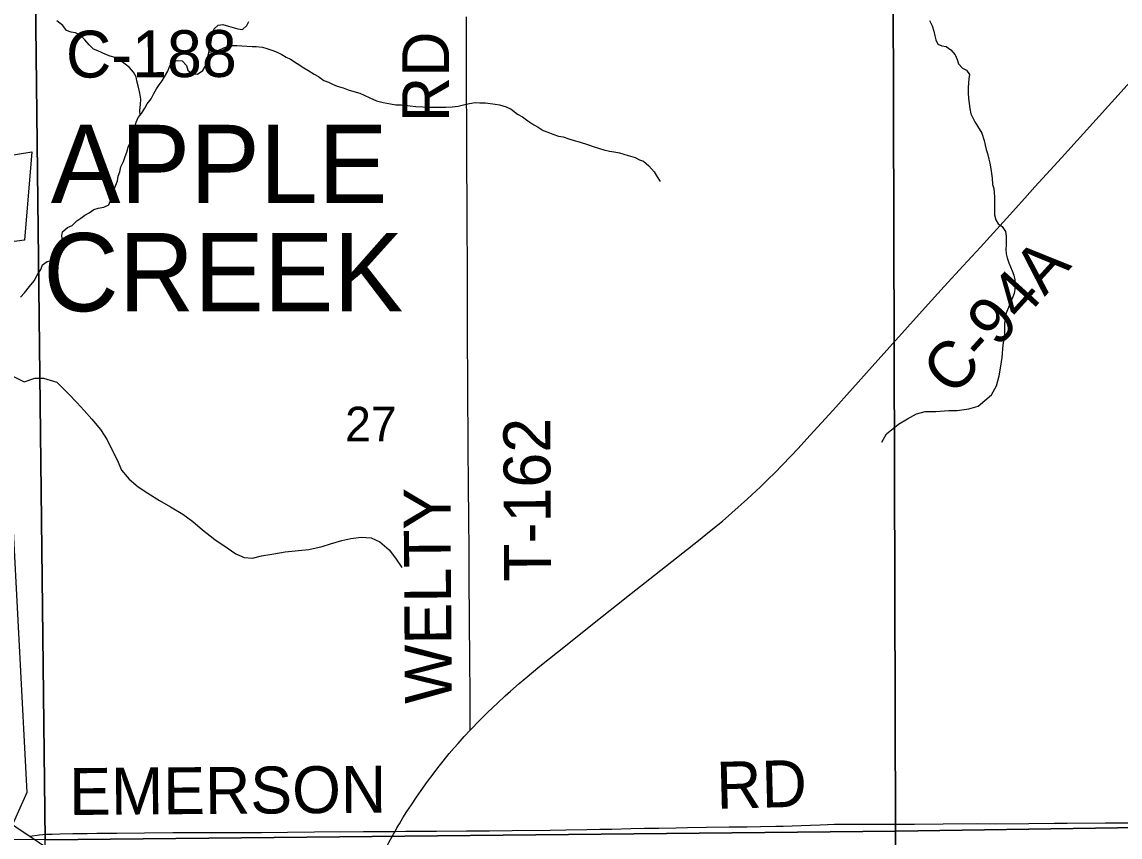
# Model space of a CAD drawing. Extents: x 1985906 to 2360102, y 891258 to 1222054.
# Drawn here: x 2155692 to 2162719, y 999101 to 1004314 of the extents above; entities that cross this region are included whole.
import ezdxf

# ---------------------------------------------------------------- set-up
doc = ezdxf.new("R2010")
doc.units = 0
for name, color, linetype in [('GM_X_Corporation', 7, 'Continuous'), ('GM_X_Corporation_Text', 7, 'Continuous'), ('GM_X_County_Road', 7, 'Continuous'), ('GM_X_County_Road_Text', 7, 'Continuous'), ('GM_X_Minor_River', 7, 'Continuous'), ('GM_X_Section', 7, 'Continuous'), ('GM_X_Section_Text', 7, 'Continuous'), ('GM_X_Township_Road', 7, 'Continuous'), ('GM_X_Township_Road_Text', 7, 'Continuous'), ('GM_X_US_Route', 7, 'Continuous')]:
    doc.layers.add(name, color=color, linetype=linetype)

msp = doc.modelspace()

# ---------------------------------------------------------------- linework, layer by layer
at = {"layer": 'GM_X_Corporation'}
for points in [[(2154456.5, 1003272.1), (2155755.3, 1003484.2), (2155708.4, 1002918.1), (2155212.1, 1002853.9)], [(2155624.8, 1001262.1), (2155722.7, 999386.1), (2155599, 999108.4)]]:
    msp.add_lwpolyline(points, dxfattribs=at)
at = {"layer": 'GM_X_County_Road'}
for points in [[(2158561.5, 999784.7), (2158571.9, 999795.8), (2158614.2, 999839), (2158674.5, 999898.8), (2158734.7, 999957.5), (2158784.7, 1000003), (2158819.1, 1000034.7), (2158875.1, 1000083.3), (2158913.1, 1000115.5), (2159006.7, 1000194), (2159180.6, 1000333), (2159365.7, 1000480), (2159497.2, 1000583.8), (2159590.9, 1000657.8), (2159710.4, 1000752), (2160022.1, 1000997.3), (2160093, 1001055.4), (2160174.5, 1001122.1), (2160235, 1001174.8), (2160334.6, 1001263.1), (2160418.4, 1001341.7), (2160463.1, 1001384.9), (2160513.6, 1001433.5), (2160555.9, 1001477.1), (2160615.6, 1001538.4), (2160656.8, 1001583.5), (2160737.2, 1001671.5), (2160880.6, 1001829.5), (2161132.8, 1002110.2), (2161473.1, 1002488.1), (2161594.4, 1002621.6), (2161716.4, 1002753.8), (2161826.9, 1002874.5), (2161991.8, 1003056.8), (2162109.1, 1003186.1), (2162174.6, 1003258.9), (2162200.4, 1003287.5), (2162343.8, 1003445.5), (2162685.6, 1003821.7), (2162783.8, 1003931.9)], [(2158080.2, 999137.2), (2158092.2, 999159.6), (2158107.6, 999185.7), (2158130.1, 999224.2), (2158155.3, 999263.9), (2158184.1, 999307.4), (2158216.3, 999355.4), (2158247.2, 999399.2), (2158287.6, 999455.9), (2158323.7, 999503.4), (2158353.8, 999543.1), (2158388.4, 999586.8), (2158426.7, 999634.2), (2158457.4, 999670.5), (2158482.9, 999699.9), (2158522.7, 999743.1), (2158561.5, 999784.7)], [(2155742.3, 999106.5), (2155805, 999114.8), (2155826.1, 999117.2), (2155849.5, 999118.9), (2155886.3, 999120), (2155935.5, 999121), (2156017.1, 999122.7), (2156069.2, 999123.8), (2156109.1, 999124.2), (2156170.8, 999124.7), (2156228.1, 999124.8), (2156300.1, 999126.6), (2156475.5, 999127.4), (2156658.7, 999129.1), (2157006.1, 999129), (2157225.7, 999129.9), (2157390.7, 999131.5), (2157565.2, 999134.1), (2157877.8, 999135.8), (2158005.5, 999136.7), (2158080.2, 999137.2)], [(2157535.9, 997988.4), (2157555.8, 998034), (2157577.5, 998081.4), (2157611.7, 998154.4), (2157637.7, 998210.2), (2157708.9, 998362.5), (2157877.5, 998732), (2157908.6, 998798.8), (2157947.1, 998879.8), (2157971.6, 998932.3), (2157988.3, 998965.4), (2158006.7, 999001.2), (2158024.8, 999035.5), (2158040.9, 999066.8), (2158070.6, 999120.3), (2158080.2, 999137.2)], [(2158080.2, 999137.2), (2158148, 999137.6), (2158344.1, 999138.8), (2158536.9, 999140), (2158683.6, 999141.6), (2158829.5, 999143.3), (2159071.7, 999145.9), (2159172.5, 999146.7), (2159307, 999148.4), (2159390.4, 999150.4), (2159467.7, 999152.2), (2159589.2, 999155), (2159676.9, 999157.1), (2159767.2, 999158.6), (2159879.2, 999160.3), (2159950.4, 999161.4), (2160073.7, 999163.3), (2160217, 999165.2), (2160333.3, 999166.3), (2160419.3, 999168.2), (2160515.7, 999170.3), (2160564.3, 999171.3), (2160678.6, 999174.8), (2160738.8, 999177.4), (2160800.5, 999179.3), (2160848.2, 999180.9), (2160891.2, 999182.3), (2160973.3, 999182.7), (2161070.9, 999183.2), (2161169.2, 999183.7), (2161311.9, 999184.1), (2161403.9, 999184.3), (2161588, 999185.1), (2161805.9, 999187.7), (2161921.9, 999186.4), (2162134.9, 999187.1), (2162298.8, 999189), (2162380.7, 999190.5), (2162626.6, 999190.9), (2162823.3, 999192.2)]]:
    msp.add_lwpolyline(points, dxfattribs=at)
at = {"layer": 'GM_X_Minor_River'}
for points in [[(2155683.5, 1002554.1), (2155707.4, 1002582.3), (2155741.3, 1002622.5), (2155769.3, 1002658.7), (2155787.2, 1002690.9), (2155813.1, 1002731.1), (2155823.1, 1002761.3), (2155853, 1002781.4), (2155879, 1002787.5), (2155913, 1002803.6), (2155939, 1002819.8), (2155952.9, 1002849.9), (2155952.8, 1002886), (2155950.8, 1002918.2), (2155946.7, 1002946.3), (2155952.6, 1002972.4), (2155982.6, 1002998.5), (2156012.6, 1003012.7), (2156042.5, 1003042.9), (2156068.5, 1003059), (2156094.5, 1003077.1), (2156122.4, 1003093.2), (2156152.4, 1003115.4), (2156180.4, 1003123.5), (2156216.4, 1003129.6), (2156248.4, 1003143.7), (2156262.3, 1003181.9), (2156268.3, 1003212), (2156282.2, 1003244.2), (2156292.1, 1003270.3), (2156304.1, 1003298.5), (2156308, 1003328.6), (2156318, 1003354.7), (2156323.9, 1003386.8), (2156341.8, 1003421), (2156351.8, 1003453.2), (2156363.7, 1003481.3), (2156371.6, 1003513.4), (2156387.6, 1003545.6), (2156399.5, 1003585.8), (2156407.4, 1003615.9), (2156417.4, 1003646.1), (2156423.3, 1003672.2), (2156435.3, 1003702.3), (2156457.2, 1003728.5), (2156479.1, 1003762.7), (2156493.1, 1003790.8), (2156519, 1003823), (2156537, 1003855.2), (2156552.9, 1003885.3), (2156570.9, 1003911.4), (2156588.8, 1003937.6), (2156604.8, 1003963.7), (2156624.7, 1003999.9), (2156636.6, 1004028.1), (2156652.6, 1004058.2), (2156684.6, 1004068.3), (2156716.6, 1004064.4), (2156744.7, 1004036.3), (2156754.7, 1004006.2), (2156780.8, 1003982.2), (2156814.8, 1003980.3), (2156848.8, 1004002.5), (2156864.7, 1004028.6), (2156870.7, 1004054.7), (2156880.6, 1004088.9), (2156890.5, 1004129), (2156894.5, 1004159.2), (2156902.4, 1004187.3), (2156906.3, 1004213.4), (2156922.2, 1004269.7), (2156948.2, 1004293.8), (2156978.2, 1004297.9), (2157014.2, 1004287.9), (2157044.3, 1004278), (2157074.3, 1004270), (2157104.3, 1004266.1), (2157130.3, 1004290.2), (2157144.2, 1004316.3)], [(2156448.4, 1003718), (2156447.2, 1003748.5), (2156451.1, 1003786.7), (2156453, 1003820.8), (2156446.9, 1003859), (2156434.8, 1003905.1), (2156426.7, 1003937.2), (2156422.7, 1003963.3), (2156406.6, 1003993.4), (2156380.5, 1004023.4), (2156352.5, 1004043.5), (2156316.4, 1004071.5), (2156288.4, 1004085.5), (2156256.3, 1004095.4), (2156228.3, 1004105.4), (2156178.2, 1004129.4), (2156150.2, 1004139.4), (2156122.1, 1004167.4), (2156094, 1004199.5), (2156071.9, 1004225.5), (2156033.9, 1004243.5), (2156007.9, 1004249.5), (2155977.8, 1004259.4), (2155953.8, 1004291.5), (2155915.7, 1004321.5)], [(2161500.4, 1004322.3), (2161516.4, 1004288.2), (2161528.5, 1004254.2), (2161534.6, 1004226.1), (2161540.6, 1004200), (2161552.7, 1004171.9), (2161578.7, 1004161.9), (2161606.8, 1004156), (2161636.8, 1004135.9), (2161664.9, 1004103.9), (2161677, 1004073.8), (2161685, 1004045.7), (2161711.1, 1004017.7), (2161737.2, 1004005.7), (2161755.2, 1003977.6), (2161751.3, 1003949.5), (2161749.3, 1003923.4), (2161747.4, 1003893.3), (2161747.5, 1003861.1), (2161749.6, 1003825), (2161757.7, 1003760.8), (2161763.8, 1003726.7), (2161789.9, 1003674.5), (2161834.1, 1003602.3), (2161850.2, 1003556.2), (2161856.3, 1003526.1), (2161862.3, 1003498), (2161870.4, 1003471.9), (2161880.5, 1003435.8), (2161886.5, 1003409.7), (2161892.6, 1003373.6)], [(2156888.3, 1004120), (2156934.5, 1004127.1), (2156960.5, 1004137.2), (2156994.5, 1004153.4), (2157038.5, 1004163.5), (2157066.5, 1004163.6), (2157098.6, 1004161.7), (2157164.6, 1004157.8), (2157190.6, 1004155.8), (2157230.6, 1004151.9), (2157258.7, 1004143.9), (2157296.7, 1004132), (2157324.7, 1004120), (2157354.8, 1004106), (2157382.8, 1004088), (2157410.9, 1004076), (2157495, 1004020), (2157521.1, 1004006), (2157561.2, 1003980), (2157589.2, 1003964), (2157623.3, 1003940), (2157653.3, 1003928), (2157679.4, 1003916), (2157709.4, 1003904), (2157747.4, 1003892.1), (2157779.5, 1003880.1), (2157815.5, 1003868.2), (2157853.6, 1003858.2), (2157881.6, 1003846.2), (2157917.7, 1003828.2), (2157961.7, 1003810.3), (2158003.8, 1003798.3), (2158049.8, 1003790.4), (2158085.8, 1003784.4), (2158119.9, 1003784.5), (2158145.9, 1003780.6), (2158175.9, 1003776.6), (2158211.9, 1003772.7), (2158258, 1003770.8), (2158288, 1003768.8), (2158404, 1003769.1), (2158446.1, 1003771.2), (2158484.1, 1003775.3), (2158526.1, 1003785.4), (2158556.1, 1003791.5), (2158592.1, 1003797.7), (2158622.1, 1003795.7), (2158658.1, 1003795.8), (2158720.2, 1003787.9), (2158748.2, 1003783.9), (2158790.2, 1003770), (2158822.3, 1003756), (2158862.4, 1003724), (2158894.4, 1003706), (2158928.5, 1003682), (2158968.6, 1003655.9), (2158994.6, 1003640), (2159028.7, 1003619.9), (2159056.7, 1003608), (2159088.8, 1003596), (2159126.8, 1003584), (2159154.8, 1003580.1), (2159192.9, 1003566.1), (2159226.9, 1003556.2), (2159259, 1003546.2), (2159317, 1003528.2), (2159347.1, 1003518.3), (2159387.1, 1003504.3), (2159415.2, 1003496.4), (2159451.2, 1003486.4), (2159481.2, 1003482.4), (2159517.2, 1003476.5), (2159571.3, 1003460.6), (2159615.4, 1003446.6), (2159643.4, 1003432.6), (2159669.4, 1003422.7), (2159703.5, 1003394.6), (2159737.6, 1003354.5), (2159757.7, 1003322.5), (2159775.8, 1003294.4)], [(2161892.6, 1003373.6), (2161896.7, 1003345.5), (2161900.7, 1003315.4), (2161902.8, 1003275.2), (2161910.9, 1003249.2), (2161914.9, 1003221), (2161917, 1003194.9), (2161915.1, 1003166.8), (2161915.1, 1003136.7), (2161915.2, 1003106.6), (2161915.3, 1003080.5), (2161925.3, 1003048.4), (2161939.4, 1003022.3), (2161965.4, 1003006.3), (2161985.5, 1002974.3), (2161989.6, 1002944.2), (2161991.6, 1002916), (2161991.7, 1002885.9), (2161987.8, 1002859.8), (2161989.8, 1002831.7), (2161997.9, 1002805.6), (2162008, 1002773.5), (2162018, 1002747.4), (2162030.1, 1002721.4), (2162040.2, 1002695.3), (2162046.2, 1002665.2), (2162048.3, 1002633.1), (2162046.4, 1002603), (2162042.4, 1002576.8), (2161986.5, 1002439.9)], [(2161195.3, 1001626.5), (2161224.9, 1001678.8), (2161302.3, 1001741.5), (2161360, 1001776), (2161417.7, 1001806.5), (2161471.5, 1001822.9), (2161541.5, 1001823.4), (2161623.3, 1001828), (2161677.3, 1001828.4), (2161751.1, 1001839), (2161810.9, 1001857.4), (2161896.3, 1001928.2), (2161927.8, 1001986.5), (2161945.3, 1002050.8), (2161956.9, 1002113), (2161964.5, 1002167.2), (2161971.9, 1002249.4), (2161981.4, 1002311.6), (2161983, 1002375.7), (2161986.5, 1002439.9)], [(2155638.4, 1002045.4), (2155706.6, 1002011.8), (2155774.3, 1002036.3), (2155830.2, 1002036.7), (2155916.3, 1002009.3), (2155992.8, 1001933.7), (2156043.1, 1001879.9), (2156089.5, 1001828.2), (2156139.8, 1001772.4), (2156194.2, 1001706.7), (2156236.6, 1001640.8), (2156265, 1001582.9), (2156301.5, 1001513.1), (2156329.9, 1001447.1), (2156378.3, 1001389.4), (2156436.6, 1001339.7), (2156496.8, 1001300), (2156573.1, 1001252.5), (2156643.3, 1001212.9), (2156721.5, 1001165.4), (2156785.8, 1001119.8), (2156848.1, 1001066.1), (2156926.5, 1001004.5), (2157004.8, 1000951), (2157061, 1000911.3), (2157115.1, 1000887.7), (2157167.1, 1000884), (2157224.9, 1000898.5), (2157304.7, 1000913.1), (2157376.5, 1000925.6), (2157462.4, 1000934.2), (2157528.3, 1000940.7), (2157614, 1000959.4), (2157665.8, 1000975.8), (2157739.6, 1000998.4), (2157797.5, 1001010.8), (2157863.3, 1001019.3), (2157927.3, 1001013.8), (2157983.4, 1000988.1), (2158041.7, 1000938.4), (2158082.1, 1000884.6), (2158122.4, 1000824.8)]]:
    msp.add_lwpolyline(points, dxfattribs=at)
at = {"layer": 'GM_X_Section'}
for points in [[(2161267.2, 1004531.8), (2166591.9, 1004620.3), (2166684.6, 999218.7), (2161281.8, 999139.5)], [(2155778.2, 1004472), (2161267.2, 1004531.8), (2161281.8, 999139.5), (2155840.8, 999083.9)], [(2150345.7, 1004360.6), (2155778.2, 1004472), (2155840.8, 999083.9), (2153171.1, 999095.6), (2150383.8, 999036.3)], [(2166684.6, 999218.7), (2166761.1, 993904.2), (2161600.4, 993842.9), (2161308.2, 993842.7), (2161281.8, 999139.5)], [(2161281.8, 999139.5), (2161308.2, 993842.7), (2156115.7, 993761), (2155863.5, 993765.1), (2155840.8, 999083.9)]]:
    msp.add_lwpolyline(points, close=True, dxfattribs=at)
at = {"layer": 'GM_X_Township_Road'}
msp.add_lwpolyline([(2158561.5, 999784.7), (2158561, 999815.6), (2158561, 999847.5), (2158561, 999893.9), (2158560.9, 999941.4), (2158560.9, 999976.1), (2158560, 1000056.6), (2158558.6, 1000189.4), (2158557.4, 1000314.9), (2158556.6, 1000401.7), (2158555.6, 1000533.9), (2158554.3, 1000707.2), (2158553.9, 1000779.1), (2158553.5, 1000867.7), (2158553.2, 1000965.1), (2158552.3, 1001106.2), (2158551.8, 1001173.4), (2158550.1, 1001312), (2158549.4, 1001402.8), (2158548.3, 1001544.1), (2158547.5, 1001681.5), (2158546.3, 1001894.3), (2158545.4, 1002068.2), (2158544.3, 1002246.1), (2158543.6, 1002351), (2158542.9, 1002455.9), (2158543, 1002498.7), (2158543.3, 1002797), (2158541.8, 1002967.2), (2158541, 1003058.7), (2158540.4, 1003222), (2158540, 1003337.2), (2158539.5, 1003463), (2158538.8, 1003583.1), (2158538.3, 1003659.6), (2158537.6, 1003861.2), (2158538, 1003956.9), (2158537.7, 1004089.8), (2158537.1, 1004226.2), (2158536.4, 1004346.4)], dxfattribs=at)
at = {"layer": 'GM_X_US_Route'}
for points in [[(2155353.6, 999365.2), (2155424.5, 999319.1), (2155587.2, 999210), (2155720.1, 999121.3)], [(2155720.1, 999121.3), (2155742.3, 999106.5), (2155856.4, 999030.4), (2156010.2, 998928.4), (2156203.6, 998804.8), (2156206.6, 998803)]]:
    msp.add_lwpolyline(points, dxfattribs=at)

# ---------------------------------------------------------------- texts
at = {"layer": 'GM_X_Corporation_Text'}
for s, p in [('APPLE', (2155876.6, 1003155.9)), ('CREEK', (2155828.2, 1002463.7))]:
    msp.add_text(s, height=500, rotation=0.00001, dxfattribs=at).set_placement(p)
at = {"layer": 'GM_X_County_Road_Text'}
for s, rotation, p in [('C-188', 0.2753, (2155974.4, 1003957.3)), ('C-94A', 47.82736, (2161652.7, 1001910.1)), ('RD', 1.42966, (2160138.7, 999281.3)), ('EMERSON', 0.42896, (2155995.5, 999241.8))]:
    msp.add_text(s, height=300, rotation=rotation, dxfattribs=at).set_placement(p)
at = {"layer": 'GM_X_Section_Text'}
msp.add_text('27', height=221, rotation=0.00001, dxfattribs=at).set_placement((2157760.4, 1001632.1))
at = {"layer": 'GM_X_Township_Road_Text'}
for s, rotation, p in [('RD', 90, (2158425.7, 1003673.3)), ('T-162', 90.28101, (2159077.5, 1000734.5)), ('WELTY', 90.39117, (2158443.3, 999954.4))]:
    msp.add_text(s, height=300, rotation=rotation, dxfattribs=at).set_placement(p)

doc.saveas('drawing.dxf')
